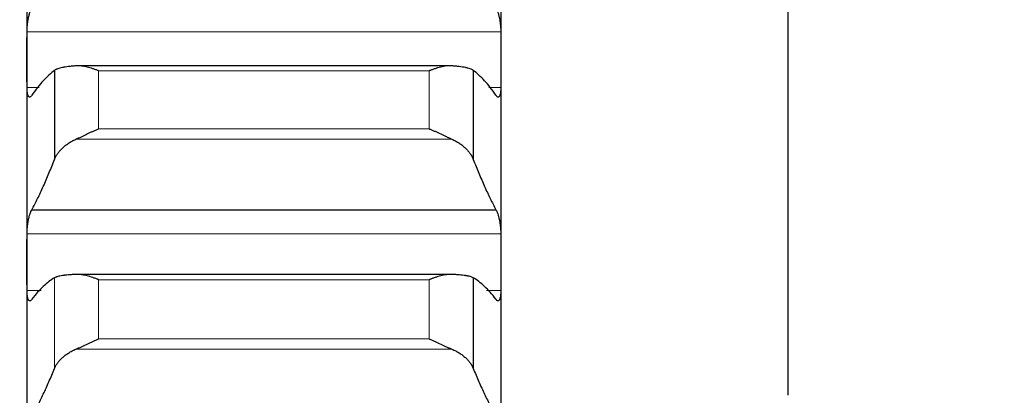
# Model space of a CAD drawing. Header units: inches. Extents: x 0 to 20790, y -12 to 14700.
# Tile 372 of 441: x 14151 to 14259, y 10544 to 10585. Entities that reach past the tile are written whole.
import ezdxf

# ---------------------------------------------------------------- set-up
doc = ezdxf.new("R2010")
doc.units = ezdxf.units.IN
doc.layers.add('1', color=7, linetype='Continuous', true_color=0xffffff)
doc.layers.add('254', color=7, linetype='Continuous', true_color=0xffffff)
doc.styles.add('latin_extended', font='simplex.shx')
doc.dimstyles.get("Standard").update_dxf_attribs({"dimtxt": 0.18, "dimasz": 0.18, "dimexe": 0.18, "dimexo": 0.0625, "dimgap": 0.09, "dimtad": 0, "dimtih": 1, "dimtoh": 1, "dimdec": 4, "dimzin": 0, "dimdsep": 46, "dimtxsty": 'Standard', "dimcen": 0.09, "dimadec": 0, "dimazin": 0, "dimtfac": 1, "dimtdec": 4, "dimtofl": 0, "dimtmove": 0, "dimatfit": 3, "dimfxl": 1, "dimtolj": 1, "dimtzin": 0, "dimarcsym": 0})

# ---------------------------------------------------------------- blocks, each defined once
blk = doc.blocks.new('_U8')
at = {"layer": '254', "color": 3, "linetype": 'Continuous', "lineweight": 13, "transparency": 16777216}
for p, q in [((13940.84, 12760.44), (13940.84, 13273.44)), ((14453.84, 10418.96), (14453.84, 13273.44)), ((14331.34, 13238.44), (14063.34, 13238.44))]:
    blk.add_line(p, q, dxfattribs=at)
at = {"layer": '254', "color": 3, "transparency": 16777216}
for points in [[(14063.34, 13258.86), (14063.34, 13218.02), (13940.84, 13238.44)], [(14331.34, 13218.02), (14331.34, 13258.86), (14453.84, 13238.44)]]:
    blk.add_solid(points, dxfattribs=at)
at = {"layer": 'Defpoints', "color": 0, "transparency": 16777216}
for p in [(13940.84, 13238.44), (13940.84, 12725.44), (14453.84, 10383.96)]:
    blk.add_point(p, dxfattribs=at)
at = {"layer": '254', "color": 2, "lineweight": 13, "transparency": 16777216, "insert": (14074.35, 13422.19), "char_height": 122.5, "attachment_point": 1, "style": 'latin_extended'}
blk.add_mtext('\\A1;513', dxfattribs=at)

msp = doc.modelspace()

# ---------------------------------------------------------------- linework, layer by layer
at = {"layer": '1', "color": 2, "linetype": 'Continuous', "lineweight": 25}
for p, q in [((14235.338, 10721.442), (14235.338, 10543.944)), ((14151.838, 10602.646), (14151.838, 10580.841)), ((14203.838, 10602.646), (14203.838, 10580.841)), ((14151.838, 10580.841), (14151.838, 10558.575)), ((14203.838, 10580.841), (14203.838, 10558.575)), ((14154.865, 10579.657), (14154.865, 10569.881)), ((14198.47, 10580.164), (14157.207, 10580.164)), ((14200.812, 10579.657), (14200.812, 10569.881)), ((14152.376, 10564.339), (14203.301, 10564.339)), ((14151.838, 10558.575), (14151.838, 10535.886)), ((14203.838, 10558.575), (14203.838, 10535.886)), ((14198.47, 10557.236), (14157.207, 10557.236)), ((14200.812, 10556.86), (14200.812, 10546.899))]:
    msp.add_line(p, q, dxfattribs=at)
at = {"layer": '1', "color": 110, "linetype": 'Continuous', "lineweight": 13}
for p, q in [((14151.841, 10583.889), (14203.836, 10583.889)), ((14159.694, 10579.613), (14195.982, 10579.613)), ((14159.694, 10579.613), (14159.694, 10573.229)), ((14195.982, 10579.613), (14195.982, 10573.229)), ((14151.841, 10577.793), (14153.16, 10577.793)), ((14202.516, 10577.793), (14203.836, 10577.793)), ((14159.694, 10573.229), (14195.982, 10573.229)), ((14157.207, 10572.092), (14198.47, 10572.092)), ((14151.841, 10561.684), (14203.836, 10561.684)), ((14154.865, 10556.86), (14154.865, 10546.899)), ((14159.694, 10556.649), (14195.982, 10556.649)), ((14159.694, 10556.649), (14159.694, 10550.144)), ((14195.982, 10556.649), (14195.982, 10550.144)), ((14151.841, 10555.466), (14153.394, 10555.466)), ((14202.282, 10555.466), (14203.836, 10555.466)), ((14159.694, 10550.144), (14195.982, 10550.144)), ((14157.207, 10549.015), (14198.47, 10549.015))]:
    msp.add_line(p, q, dxfattribs=at)
at = {"layer": '1', "color": 2, "linetype": 'Continuous', "lineweight": 25}
for points, knots in [([(14151.841, 10583.889), (14151.841, 10583.948), (14151.843, 10584.068), (14151.851, 10584.255), (14151.86, 10584.384), (14151.868, 10584.481), (14151.871, 10584.514), (14151.877, 10584.58), (14151.88, 10584.613), (14151.898, 10584.777), (14151.915, 10584.908), (14151.939, 10585.07), (14151.944, 10585.103), (14151.952, 10585.152), (14151.955, 10585.168), (14151.961, 10585.2), (14151.975, 10585.281), (14152.001, 10585.422), (14152.027, 10585.543), (14152.054, 10585.662), (14152.068, 10585.72), (14152.112, 10585.891), (14152.143, 10585.997), (14152.19, 10586.145), (14152.207, 10586.192), (14152.231, 10586.259), (14152.24, 10586.282), (14152.257, 10586.325), (14152.265, 10586.345), (14152.307, 10586.447), (14152.341, 10586.518), (14152.376, 10586.578)], [0, 0, 0, 0, 0.0625, 0.125, 0.1875, 0.1875, 0.21875, 0.21875, 0.25, 0.25, 0.375, 0.375, 0.40625, 0.40625, 0.421875, 0.421875, 0.4375, 0.5, 0.5625, 0.5625, 0.625, 0.625, 0.75, 0.75, 0.8125, 0.8125, 0.84375, 0.84375, 0.875, 0.875, 1, 1, 1, 1]), ([(14203.301, 10586.578), (14203.335, 10586.518), (14203.369, 10586.447), (14203.42, 10586.327), (14203.436, 10586.284), (14203.461, 10586.217), (14203.469, 10586.193), (14203.486, 10586.146), (14203.494, 10586.122), (14203.534, 10585.998), (14203.564, 10585.892), (14203.608, 10585.723), (14203.622, 10585.665), (14203.642, 10585.575), (14203.649, 10585.545), (14203.662, 10585.484), (14203.668, 10585.453), (14203.699, 10585.298), (14203.722, 10585.172), (14203.747, 10585.009), (14203.752, 10584.976), (14203.761, 10584.911), (14203.765, 10584.878), (14203.778, 10584.778), (14203.786, 10584.713), (14203.807, 10584.517), (14203.817, 10584.387), (14203.826, 10584.227), (14203.828, 10584.195), (14203.831, 10584.132), (14203.832, 10584.101), (14203.835, 10584.008), (14203.836, 10583.948), (14203.836, 10583.889)], [0, 0, 0, 0, 0.125, 0.125, 0.1875, 0.1875, 0.21875, 0.21875, 0.25, 0.25, 0.375, 0.375, 0.4375, 0.4375, 0.46875, 0.46875, 0.5, 0.5, 0.625, 0.625, 0.65625, 0.65625, 0.6875, 0.6875, 0.75, 0.75, 0.875, 0.875, 0.90625, 0.90625, 0.9375, 0.9375, 1, 1, 1, 1]), ([(14157.207, 10580.156), (14157.061, 10580.145), (14156.921, 10580.133), (14156.652, 10580.107), (14156.394, 10580.079), (14156.158, 10580.045), (14156.018, 10580.023), (14155.99, 10580.018), (14155.935, 10580.009), (14155.908, 10580.004), (14155.827, 10579.989), (14155.776, 10579.979), (14155.626, 10579.948), (14155.533, 10579.926), (14155.362, 10579.88), (14155.283, 10579.855), (14155.175, 10579.816), (14155.14, 10579.803), (14155.092, 10579.783), (14155.076, 10579.776), (14155.045, 10579.762), (14155.03, 10579.754), (14154.957, 10579.718), (14154.907, 10579.688), (14154.865, 10579.657)], [0, 0, 0, 0, 0.125, 0.125, 0.25, 0.375, 0.375, 0.40625, 0.40625, 0.4375, 0.4375, 0.5, 0.5, 0.625, 0.625, 0.75, 0.75, 0.8125, 0.8125, 0.84375, 0.84375, 0.875, 0.875, 1, 1, 1, 1]), ([(14159.694, 10579.613), (14159.691, 10579.614), (14159.688, 10579.615), (14159.681, 10579.618), (14159.678, 10579.619), (14159.668, 10579.623), (14159.648, 10579.631), (14159.602, 10579.65), (14159.509, 10579.686), (14159.324, 10579.755), (14159.167, 10579.811), (14158.853, 10579.915), (14158.645, 10579.976), (14158.334, 10580.051), (14158.23, 10580.074), (14158.075, 10580.102), (14158.023, 10580.111), (14157.919, 10580.127), (14157.867, 10580.134), (14157.712, 10580.151), (14157.61, 10580.159), (14157.407, 10580.165), (14157.307, 10580.164), (14157.207, 10580.156)], [0, 0, 0, 0, 0.0039062, 0.0039062, 0.0078125, 0.0078125, 0.015625, 0.03125, 0.0625, 0.125, 0.25, 0.25, 0.5, 0.5, 0.625, 0.625, 0.6875, 0.6875, 0.75, 0.75, 0.875, 0.875, 1, 1, 1, 1]), ([(14198.47, 10580.156), (14198.37, 10580.164), (14198.27, 10580.165), (14198.069, 10580.159), (14197.967, 10580.152), (14197.764, 10580.129), (14197.661, 10580.113), (14197.454, 10580.075), (14197.35, 10580.053), (14197.14, 10580.003), (14197.036, 10579.975), (14196.826, 10579.914), (14196.721, 10579.881), (14196.511, 10579.811), (14196.405, 10579.774), (14196.247, 10579.715), (14196.168, 10579.686), (14196.075, 10579.65), (14196.029, 10579.631), (14196.009, 10579.623), (14195.996, 10579.618), (14195.989, 10579.615), (14195.982, 10579.613)], [0, 0, 0, 0, 0.125, 0.125, 0.25, 0.25, 0.375, 0.375, 0.5, 0.5, 0.625, 0.625, 0.75, 0.75, 0.875, 0.875, 0.9375, 0.96875, 0.984375, 0.9921875, 0.9921875, 1, 1, 1, 1]), ([(14200.812, 10579.657), (14200.77, 10579.688), (14200.719, 10579.718), (14200.605, 10579.775), (14200.476, 10579.83), (14200.318, 10579.879), (14200.189, 10579.914), (14200.144, 10579.925), (14200.074, 10579.942), (14200.05, 10579.947), (14200.001, 10579.958), (14199.977, 10579.963), (14199.852, 10579.989), (14199.64, 10580.028), (14199.405, 10580.061), (14199.158, 10580.092), (14199.029, 10580.107), (14198.859, 10580.123), (14198.825, 10580.127), (14198.755, 10580.133), (14198.65, 10580.142), (14198.543, 10580.151), (14198.47, 10580.156)], [0, 0, 0, 0, 0.125, 0.125, 0.25, 0.375, 0.375, 0.4375, 0.4375, 0.46875, 0.46875, 0.5, 0.5, 0.625, 0.75, 0.75, 0.875, 0.875, 0.90625, 0.90625, 0.9375, 1, 1, 1, 1]), ([(14152.376, 10576.935), (14152.341, 10576.876), (14152.307, 10576.829), (14152.257, 10576.777), (14152.24, 10576.762), (14152.216, 10576.744), (14152.207, 10576.739), (14152.191, 10576.73), (14152.183, 10576.727), (14152.143, 10576.713), (14152.112, 10576.714), (14152.069, 10576.734), (14152.055, 10576.744), (14152.035, 10576.764), (14152.028, 10576.771), (14152.015, 10576.788), (14152.008, 10576.797), (14151.977, 10576.845), (14151.955, 10576.895), (14151.93, 10576.973), (14151.925, 10576.989), (14151.916, 10577.023), (14151.911, 10577.041), (14151.899, 10577.096), (14151.891, 10577.136), (14151.87, 10577.262), (14151.86, 10577.355), (14151.85, 10577.484), (14151.849, 10577.511), (14151.846, 10577.565), (14151.845, 10577.592), (14151.842, 10577.676), (14151.841, 10577.733), (14151.841, 10577.793)], [0, 0, 0, 0, 0.125, 0.125, 0.1875, 0.1875, 0.21875, 0.21875, 0.25, 0.25, 0.375, 0.375, 0.4375, 0.4375, 0.46875, 0.46875, 0.5, 0.5, 0.625, 0.625, 0.65625, 0.65625, 0.6875, 0.6875, 0.75, 0.75, 0.875, 0.875, 0.90625, 0.90625, 0.9375, 0.9375, 1, 1, 1, 1]), ([(14203.836, 10577.793), (14203.836, 10577.733), (14203.834, 10577.619), (14203.826, 10577.459), (14203.817, 10577.361), (14203.809, 10577.29), (14203.806, 10577.267), (14203.8, 10577.222), (14203.796, 10577.2), (14203.779, 10577.095), (14203.762, 10577.021), (14203.737, 10576.943), (14203.732, 10576.928), (14203.724, 10576.907), (14203.722, 10576.9), (14203.716, 10576.886), (14203.702, 10576.854), (14203.675, 10576.804), (14203.649, 10576.771), (14203.622, 10576.745), (14203.608, 10576.735), (14203.565, 10576.714), (14203.534, 10576.713), (14203.486, 10576.729), (14203.47, 10576.738), (14203.445, 10576.755), (14203.437, 10576.762), (14203.42, 10576.777), (14203.412, 10576.785), (14203.37, 10576.829), (14203.335, 10576.876), (14203.301, 10576.935)], [0, 0, 0, 0, 0.0625, 0.125, 0.1875, 0.1875, 0.21875, 0.21875, 0.25, 0.25, 0.375, 0.375, 0.40625, 0.40625, 0.421875, 0.421875, 0.4375, 0.5, 0.5625, 0.5625, 0.625, 0.625, 0.75, 0.75, 0.8125, 0.8125, 0.84375, 0.84375, 0.875, 0.875, 1, 1, 1, 1]), ([(14157.207, 10572.092), (14157.307, 10572.136), (14157.407, 10572.181), (14157.608, 10572.274), (14157.709, 10572.322), (14157.913, 10572.419), (14158.016, 10572.469), (14158.222, 10572.568), (14158.326, 10572.618), (14158.536, 10572.717), (14158.641, 10572.767), (14158.851, 10572.864), (14158.956, 10572.912), (14159.166, 10573.006), (14159.271, 10573.053), (14159.43, 10573.12), (14159.509, 10573.154), (14159.602, 10573.192), (14159.648, 10573.211), (14159.668, 10573.219), (14159.681, 10573.224), (14159.688, 10573.227), (14159.694, 10573.229)], [0, 0, 0, 0, 0.125, 0.125, 0.25, 0.25, 0.375, 0.375, 0.5, 0.5, 0.625, 0.625, 0.75, 0.75, 0.875, 0.875, 0.9375, 0.96875, 0.984375, 0.9921875, 0.9921875, 1, 1, 1, 1]), ([(14195.982, 10573.229), (14195.986, 10573.228), (14195.989, 10573.227), (14195.996, 10573.224), (14195.999, 10573.223), (14196.009, 10573.219), (14196.029, 10573.211), (14196.075, 10573.192), (14196.168, 10573.154), (14196.247, 10573.12), (14196.405, 10573.053), (14196.51, 10573.007), (14196.824, 10572.866), (14197.032, 10572.769), (14197.343, 10572.621), (14197.446, 10572.572), (14197.602, 10572.497), (14197.654, 10572.472), (14197.757, 10572.422), (14197.809, 10572.398), (14197.964, 10572.324), (14198.067, 10572.275), (14198.269, 10572.181), (14198.37, 10572.136), (14198.47, 10572.092)], [0, 0, 0, 0, 0.0039062, 0.0039062, 0.0078125, 0.0078125, 0.015625, 0.03125, 0.0625, 0.125, 0.125, 0.25, 0.25, 0.5, 0.5, 0.625, 0.625, 0.6875, 0.6875, 0.75, 0.75, 0.875, 0.875, 1, 1, 1, 1]), ([(14154.865, 10569.881), (14154.907, 10569.991), (14154.957, 10570.1), (14155.072, 10570.314), (14155.201, 10570.525), (14155.359, 10570.729), (14155.488, 10570.88), (14155.533, 10570.93), (14155.603, 10571.004), (14155.627, 10571.028), (14155.675, 10571.077), (14155.7, 10571.101), (14155.825, 10571.22), (14156.036, 10571.404), (14156.271, 10571.573), (14156.519, 10571.736), (14156.648, 10571.813), (14156.818, 10571.905), (14156.852, 10571.923), (14156.921, 10571.958), (14157.026, 10572.011), (14157.134, 10572.06), (14157.207, 10572.092)], [0, 0, 0, 0, 0.125, 0.125, 0.25, 0.375, 0.375, 0.4375, 0.4375, 0.46875, 0.46875, 0.5, 0.5, 0.625, 0.75, 0.75, 0.875, 0.875, 0.90625, 0.90625, 0.9375, 1, 1, 1, 1]), ([(14198.47, 10572.092), (14198.616, 10572.029), (14198.756, 10571.96), (14199.025, 10571.815), (14199.282, 10571.662), (14199.518, 10571.492), (14199.659, 10571.381), (14199.687, 10571.358), (14199.742, 10571.313), (14199.769, 10571.29), (14199.849, 10571.22), (14199.901, 10571.173), (14200.051, 10571.03), (14200.143, 10570.933), (14200.315, 10570.733), (14200.394, 10570.631), (14200.502, 10570.475), (14200.536, 10570.423), (14200.585, 10570.343), (14200.601, 10570.316), (14200.632, 10570.263), (14200.647, 10570.236), (14200.719, 10570.1), (14200.77, 10569.991), (14200.812, 10569.881)], [0, 0, 0, 0, 0.125, 0.125, 0.25, 0.375, 0.375, 0.40625, 0.40625, 0.4375, 0.4375, 0.5, 0.5, 0.625, 0.625, 0.75, 0.75, 0.8125, 0.8125, 0.84375, 0.84375, 0.875, 0.875, 1, 1, 1, 1]), ([(14151.841, 10561.684), (14151.841, 10561.745), (14151.843, 10561.868), (14151.851, 10562.057), (14151.86, 10562.186), (14151.868, 10562.285), (14151.871, 10562.318), (14151.877, 10562.384), (14151.88, 10562.417), (14151.898, 10562.581), (14151.915, 10562.712), (14151.939, 10562.874), (14151.944, 10562.906), (14151.952, 10562.954), (14151.955, 10562.971), (14151.961, 10563.003), (14151.975, 10563.082), (14152.001, 10563.222), (14152.027, 10563.341), (14152.054, 10563.458), (14152.068, 10563.515), (14152.112, 10563.682), (14152.143, 10563.785), (14152.19, 10563.928), (14152.207, 10563.973), (14152.231, 10564.038), (14152.24, 10564.059), (14152.257, 10564.1), (14152.265, 10564.12), (14152.307, 10564.216), (14152.341, 10564.283), (14152.376, 10564.339)], [0, 0, 0, 0, 0.0625, 0.125, 0.1875, 0.1875, 0.21875, 0.21875, 0.25, 0.25, 0.375, 0.375, 0.40625, 0.40625, 0.421875, 0.421875, 0.4375, 0.5, 0.5625, 0.5625, 0.625, 0.625, 0.75, 0.75, 0.8125, 0.8125, 0.84375, 0.84375, 0.875, 0.875, 1, 1, 1, 1]), ([(14203.301, 10564.339), (14203.335, 10564.283), (14203.369, 10564.216), (14203.42, 10564.102), (14203.436, 10564.061), (14203.461, 10563.997), (14203.469, 10563.974), (14203.486, 10563.929), (14203.494, 10563.905), (14203.534, 10563.786), (14203.564, 10563.683), (14203.608, 10563.518), (14203.622, 10563.461), (14203.642, 10563.373), (14203.649, 10563.343), (14203.662, 10563.283), (14203.668, 10563.253), (14203.699, 10563.1), (14203.722, 10562.974), (14203.747, 10562.813), (14203.752, 10562.78), (14203.761, 10562.715), (14203.765, 10562.682), (14203.778, 10562.583), (14203.786, 10562.517), (14203.807, 10562.32), (14203.817, 10562.19), (14203.826, 10562.029), (14203.828, 10561.996), (14203.831, 10561.932), (14203.832, 10561.901), (14203.835, 10561.807), (14203.836, 10561.745), (14203.836, 10561.684)], [0, 0, 0, 0, 0.125, 0.125, 0.1875, 0.1875, 0.21875, 0.21875, 0.25, 0.25, 0.375, 0.375, 0.4375, 0.4375, 0.46875, 0.46875, 0.5, 0.5, 0.625, 0.625, 0.65625, 0.65625, 0.6875, 0.6875, 0.75, 0.75, 0.875, 0.875, 0.90625, 0.90625, 0.9375, 0.9375, 1, 1, 1, 1]), ([(14157.207, 10557.233), (14157.061, 10557.226), (14156.921, 10557.217), (14156.652, 10557.199), (14156.394, 10557.18), (14156.158, 10557.156), (14156.018, 10557.139), (14155.99, 10557.136), (14155.935, 10557.129), (14155.908, 10557.126), (14155.827, 10557.115), (14155.776, 10557.108), (14155.626, 10557.085), (14155.533, 10557.068), (14155.362, 10557.033), (14155.283, 10557.015), (14155.175, 10556.985), (14155.14, 10556.975), (14155.092, 10556.959), (14155.076, 10556.953), (14155.045, 10556.943), (14155.03, 10556.937), (14154.957, 10556.909), (14154.907, 10556.885), (14154.865, 10556.86)], [0, 0, 0, 0, 0.125, 0.125, 0.25, 0.375, 0.375, 0.40625, 0.40625, 0.4375, 0.4375, 0.5, 0.5, 0.625, 0.625, 0.75, 0.75, 0.8125, 0.8125, 0.84375, 0.84375, 0.875, 0.875, 1, 1, 1, 1]), ([(14159.694, 10556.649), (14159.691, 10556.651), (14159.688, 10556.652), (14159.681, 10556.655), (14159.678, 10556.656), (14159.668, 10556.66), (14159.648, 10556.668), (14159.602, 10556.687), (14159.509, 10556.724), (14159.324, 10556.795), (14159.167, 10556.852), (14158.853, 10556.96), (14158.645, 10557.025), (14158.334, 10557.105), (14158.23, 10557.129), (14158.075, 10557.16), (14158.023, 10557.17), (14157.919, 10557.188), (14157.867, 10557.196), (14157.712, 10557.217), (14157.61, 10557.227), (14157.407, 10557.237), (14157.307, 10557.238), (14157.207, 10557.233)], [0, 0, 0, 0, 0.0039062, 0.0039062, 0.0078125, 0.0078125, 0.015625, 0.03125, 0.0625, 0.125, 0.25, 0.25, 0.5, 0.5, 0.625, 0.625, 0.6875, 0.6875, 0.75, 0.75, 0.875, 0.875, 1, 1, 1, 1]), ([(14198.47, 10557.233), (14198.37, 10557.238), (14198.27, 10557.237), (14198.069, 10557.227), (14197.967, 10557.217), (14197.764, 10557.19), (14197.661, 10557.172), (14197.454, 10557.131), (14197.35, 10557.107), (14197.14, 10557.053), (14197.036, 10557.023), (14196.826, 10556.959), (14196.721, 10556.925), (14196.511, 10556.852), (14196.405, 10556.814), (14196.247, 10556.754), (14196.168, 10556.724), (14196.075, 10556.687), (14196.029, 10556.668), (14196.009, 10556.66), (14195.996, 10556.655), (14195.989, 10556.652), (14195.982, 10556.649)], [0, 0, 0, 0, 0.125, 0.125, 0.25, 0.25, 0.375, 0.375, 0.5, 0.5, 0.625, 0.625, 0.75, 0.75, 0.875, 0.875, 0.9375, 0.96875, 0.984375, 0.9921875, 0.9921875, 1, 1, 1, 1]), ([(14200.812, 10556.86), (14200.77, 10556.885), (14200.719, 10556.909), (14200.605, 10556.953), (14200.476, 10556.995), (14200.318, 10557.033), (14200.189, 10557.059), (14200.144, 10557.068), (14200.074, 10557.08), (14200.05, 10557.084), (14200.001, 10557.092), (14199.977, 10557.096), (14199.852, 10557.115), (14199.64, 10557.143), (14199.405, 10557.167), (14199.158, 10557.189), (14199.029, 10557.199), (14198.859, 10557.21), (14198.825, 10557.213), (14198.755, 10557.217), (14198.65, 10557.223), (14198.543, 10557.229), (14198.47, 10557.233)], [0, 0, 0, 0, 0.125, 0.125, 0.25, 0.375, 0.375, 0.4375, 0.4375, 0.46875, 0.46875, 0.5, 0.5, 0.625, 0.75, 0.75, 0.875, 0.875, 0.90625, 0.90625, 0.9375, 1, 1, 1, 1]), ([(14152.376, 10554.502), (14152.341, 10554.448), (14152.307, 10554.406), (14152.257, 10554.361), (14152.24, 10554.348), (14152.216, 10554.335), (14152.207, 10554.331), (14152.191, 10554.325), (14152.183, 10554.322), (14152.143, 10554.315), (14152.112, 10554.321), (14152.069, 10554.349), (14152.055, 10554.362), (14152.035, 10554.385), (14152.028, 10554.394), (14152.015, 10554.412), (14152.008, 10554.423), (14151.977, 10554.477), (14151.955, 10554.532), (14151.93, 10554.615), (14151.925, 10554.633), (14151.916, 10554.669), (14151.911, 10554.688), (14151.899, 10554.747), (14151.891, 10554.788), (14151.87, 10554.92), (14151.86, 10555.017), (14151.85, 10555.15), (14151.849, 10555.178), (14151.846, 10555.233), (14151.845, 10555.261), (14151.842, 10555.347), (14151.841, 10555.406), (14151.841, 10555.466)], [0, 0, 0, 0, 0.125, 0.125, 0.1875, 0.1875, 0.21875, 0.21875, 0.25, 0.25, 0.375, 0.375, 0.4375, 0.4375, 0.46875, 0.46875, 0.5, 0.5, 0.625, 0.625, 0.65625, 0.65625, 0.6875, 0.6875, 0.75, 0.75, 0.875, 0.875, 0.90625, 0.90625, 0.9375, 0.9375, 1, 1, 1, 1]), ([(14203.836, 10555.466), (14203.836, 10555.406), (14203.834, 10555.289), (14203.826, 10555.125), (14203.817, 10555.023), (14203.809, 10554.949), (14203.806, 10554.925), (14203.8, 10554.878), (14203.796, 10554.855), (14203.779, 10554.745), (14203.762, 10554.668), (14203.737, 10554.584), (14203.732, 10554.568), (14203.724, 10554.544), (14203.722, 10554.537), (14203.716, 10554.522), (14203.702, 10554.486), (14203.675, 10554.431), (14203.649, 10554.394), (14203.622, 10554.362), (14203.608, 10554.35), (14203.565, 10554.321), (14203.534, 10554.315), (14203.486, 10554.324), (14203.47, 10554.33), (14203.445, 10554.343), (14203.437, 10554.349), (14203.42, 10554.361), (14203.412, 10554.368), (14203.37, 10554.406), (14203.335, 10554.448), (14203.301, 10554.502)], [0, 0, 0, 0, 0.0625, 0.125, 0.1875, 0.1875, 0.21875, 0.21875, 0.25, 0.25, 0.375, 0.375, 0.40625, 0.40625, 0.421875, 0.421875, 0.4375, 0.5, 0.5625, 0.5625, 0.625, 0.625, 0.75, 0.75, 0.8125, 0.8125, 0.84375, 0.84375, 0.875, 0.875, 1, 1, 1, 1]), ([(14157.207, 10549.015), (14157.307, 10549.057), (14157.407, 10549.101), (14157.608, 10549.192), (14157.709, 10549.239), (14157.913, 10549.334), (14158.016, 10549.382), (14158.222, 10549.48), (14158.326, 10549.53), (14158.536, 10549.629), (14158.641, 10549.678), (14158.851, 10549.775), (14158.956, 10549.823), (14159.166, 10549.918), (14159.271, 10549.965), (14159.43, 10550.033), (14159.509, 10550.067), (14159.602, 10550.106), (14159.648, 10550.125), (14159.668, 10550.134), (14159.681, 10550.139), (14159.688, 10550.142), (14159.694, 10550.144)], [0, 0, 0, 0, 0.125, 0.125, 0.25, 0.25, 0.375, 0.375, 0.5, 0.5, 0.625, 0.625, 0.75, 0.75, 0.875, 0.875, 0.9375, 0.96875, 0.984375, 0.9921875, 0.9921875, 1, 1, 1, 1]), ([(14195.982, 10550.144), (14195.986, 10550.143), (14195.989, 10550.142), (14195.996, 10550.139), (14195.999, 10550.138), (14196.009, 10550.134), (14196.029, 10550.125), (14196.075, 10550.106), (14196.168, 10550.067), (14196.247, 10550.033), (14196.405, 10549.965), (14196.51, 10549.919), (14196.824, 10549.777), (14197.032, 10549.68), (14197.343, 10549.533), (14197.446, 10549.484), (14197.602, 10549.41), (14197.654, 10549.386), (14197.757, 10549.337), (14197.809, 10549.312), (14197.964, 10549.24), (14198.067, 10549.193), (14198.269, 10549.101), (14198.37, 10549.057), (14198.47, 10549.015)], [0, 0, 0, 0, 0.0039063, 0.0039063, 0.0078125, 0.0078125, 0.015625, 0.03125, 0.0625, 0.125, 0.125, 0.25, 0.25, 0.5, 0.5, 0.625, 0.625, 0.6875, 0.6875, 0.75, 0.75, 0.875, 0.875, 1, 1, 1, 1]), ([(14154.865, 10546.899), (14154.907, 10547.004), (14154.957, 10547.107), (14155.072, 10547.312), (14155.201, 10547.514), (14155.359, 10547.709), (14155.488, 10547.853), (14155.533, 10547.901), (14155.603, 10547.972), (14155.627, 10547.995), (14155.675, 10548.042), (14155.7, 10548.065), (14155.825, 10548.179), (14156.036, 10548.355), (14156.271, 10548.518), (14156.519, 10548.673), (14156.648, 10548.747), (14156.818, 10548.835), (14156.852, 10548.853), (14156.921, 10548.887), (14157.026, 10548.937), (14157.134, 10548.985), (14157.207, 10549.015)], [0, 0, 0, 0, 0.125, 0.125, 0.25, 0.375, 0.375, 0.4375, 0.4375, 0.46875, 0.46875, 0.5, 0.5, 0.625, 0.75, 0.75, 0.875, 0.875, 0.90625, 0.90625, 0.9375, 1, 1, 1, 1]), ([(14198.47, 10549.015), (14198.616, 10548.954), (14198.756, 10548.889), (14199.025, 10548.75), (14199.282, 10548.602), (14199.518, 10548.439), (14199.659, 10548.333), (14199.687, 10548.311), (14199.742, 10548.268), (14199.769, 10548.246), (14199.849, 10548.179), (14199.901, 10548.134), (14200.051, 10547.997), (14200.143, 10547.904), (14200.315, 10547.713), (14200.394, 10547.615), (14200.502, 10547.466), (14200.536, 10547.416), (14200.585, 10547.34), (14200.601, 10547.314), (14200.632, 10547.263), (14200.647, 10547.237), (14200.719, 10547.108), (14200.77, 10547.004), (14200.812, 10546.899)], [0, 0, 0, 0, 0.125, 0.125, 0.25, 0.375, 0.375, 0.40625, 0.40625, 0.4375, 0.4375, 0.5, 0.5, 0.625, 0.625, 0.75, 0.75, 0.8125, 0.8125, 0.84375, 0.84375, 0.875, 0.875, 1, 1, 1, 1])]:
    msp.add_open_spline(points, degree=3, knots=knots, dxfattribs=at)
for points in [[(14151.838, 10580.841), (14151.838, 10581.857), (14151.839, 10582.873), (14151.841, 10583.889)], [(14203.836, 10583.889), (14203.838, 10582.873), (14203.838, 10581.857), (14203.838, 10580.841)], [(14151.841, 10577.793), (14151.839, 10578.809), (14151.838, 10579.825), (14151.838, 10580.841)], [(14203.838, 10580.841), (14203.838, 10579.825), (14203.838, 10578.809), (14203.836, 10577.793)], [(14154.865, 10579.657), (14154.661, 10579.507), (14154.251, 10579.167), (14153.632, 10578.544), (14153.007, 10577.806), (14152.587, 10577.238), (14152.376, 10576.935)], [(14203.301, 10576.935), (14203.09, 10577.238), (14202.67, 10577.806), (14202.045, 10578.544), (14201.426, 10579.167), (14201.016, 10579.507), (14200.812, 10579.657)], [(14152.376, 10564.339), (14152.587, 10564.735), (14153.007, 10565.561), (14153.632, 10566.898), (14154.251, 10568.332), (14154.661, 10569.354), (14154.865, 10569.881)], [(14200.812, 10569.881), (14201.016, 10569.354), (14201.426, 10568.332), (14202.045, 10566.898), (14202.67, 10565.561), (14203.09, 10564.735), (14203.301, 10564.339)], [(14151.838, 10558.575), (14151.838, 10559.612), (14151.839, 10560.648), (14151.841, 10561.684)], [(14203.836, 10561.684), (14203.838, 10560.648), (14203.838, 10559.612), (14203.838, 10558.575)], [(14151.841, 10555.466), (14151.839, 10556.503), (14151.838, 10557.539), (14151.838, 10558.575)], [(14203.838, 10558.575), (14203.838, 10557.539), (14203.838, 10556.503), (14203.836, 10555.466)], [(14154.865, 10556.86), (14154.661, 10556.741), (14154.251, 10556.464), (14153.632, 10555.932), (14153.007, 10555.284), (14152.587, 10554.776), (14152.376, 10554.502)], [(14203.301, 10554.502), (14203.09, 10554.776), (14202.67, 10555.284), (14202.045, 10555.932), (14201.426, 10556.464), (14201.016, 10556.741), (14200.812, 10556.86)], [(14152.376, 10541.666), (14152.587, 10542.035), (14153.007, 10542.807), (14153.632, 10544.065), (14154.251, 10545.423), (14154.661, 10546.395), (14154.865, 10546.899)], [(14200.812, 10546.899), (14201.016, 10546.395), (14201.426, 10545.423), (14202.045, 10544.065), (14202.67, 10542.807), (14203.09, 10542.035), (14203.301, 10541.666)]]:
    msp.add_open_spline(points, degree=3, dxfattribs=at)

# ---------------------------------------------------------------- dimensions: what is measured, and where the dimension line sits
at = {"layer": '254', "color": 2, "linetype": 'Continuous', "lineweight": 13}
dim = msp.add_linear_dim(base=(13940.838, 13238.442), p1=(14453.838, 10383.957), p2=(13940.838, 12725.442), dimstyle='Standard', override={"dimscale": 35, "dimtxt": 3.5, "dimasz": 3.5, "dimexe": 1, "dimexo": 1, "dimgap": 1.75, "dimtad": 1, "dimtih": 1, "dimtoh": 0, "dimdec": 2, "dimlfac": 1, "dimzin": 8, "dimdsep": 46, "dimlunit": 2, "dimtxsty": 'latin_extended', "dimsah": 1, "dimse1": 0, "dimse2": 0, "dimsd1": 0, "dimsd2": 0, "dimclrd": 3, "dimclre": 3, "dimclrt": 2, "dimtol": 0, "dimtm": -0.1, "dimtfac": 0.714286, "dimtdec": 3, "dimtofl": 1, "dimtmove": 0, "dimtzin": 8, "dimlwd": 13, "dimlwe": 13}, dxfattribs=at)
dim.commit()
dim.dimension.update_dxf_attribs({"geometry": '_U8', "text_midpoint": (14220.18, 13238.442), "dimtype": 160})

doc.saveas('drawing.dxf')
